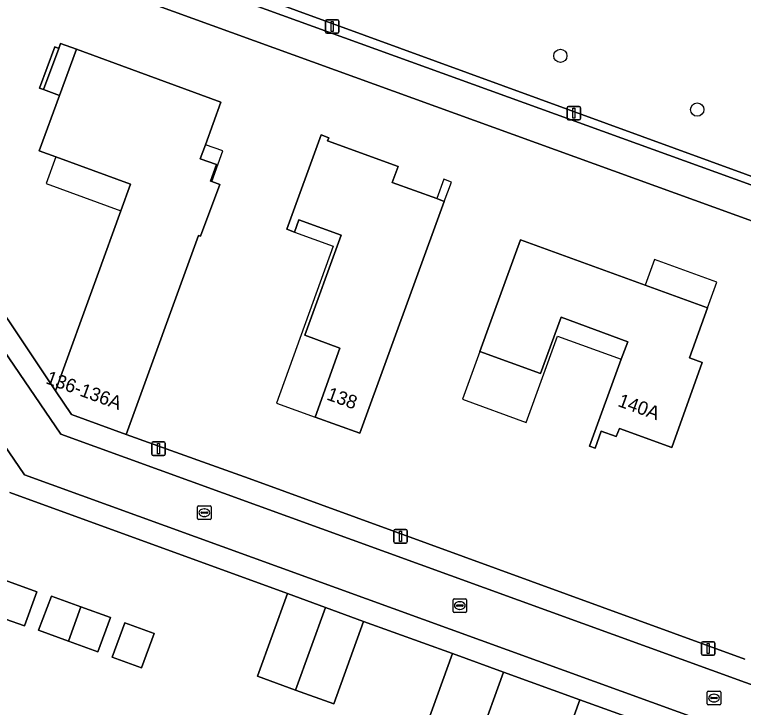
# Model space of a CAD drawing. Extents: x 155275 to 156265, y 382654 to 383635.
# Drawn here: x 155954.8 to 156008.7, y 383151.1 to 383202.3 of the extents above; entities that cross this region are included whole.
import ezdxf

# ---------------------------------------------------------------- set-up
doc = ezdxf.new("R2010")
doc.units = 0
for name, color, linetype in [('IMGEO_Boom', 7, 'Continuous'), ('IMGEO_Erf', 7, 'Continuous'), ('IMGEO_Groenvoorziening', 7, 'Continuous'), ('IMGEO_Haag', 7, 'Continuous'), ('IMGEO_Kolk', 7, 'Continuous'), ('IMGEO_Lichtmast', 7, 'Continuous'), ('IMGEO_Muur', 7, 'Continuous'), ('IMGEO_Pand', 7, 'Continuous'), ('IMGEO_Pand_nummerreeks', 7, 'Continuous'), ('IMGEO_Pand_overbouw', 7, 'Continuous'), ('IMGEO_Rijbaan_lokaal_open', 7, 'Continuous'), ('IMGEO_Voetpad_op_trap', 7, 'Continuous'), ('IMGEO_Voetpad_open', 7, 'Continuous')]:
    doc.layers.add(name, color=color, linetype=linetype)

msp = doc.modelspace()

# ---------------------------------------------------------------- linework, layer by layer
at = {"layer": 'IMGEO_Boom'}
for centre in [(155995.186, 383199.236), (156005.302, 383195.258)]:
    msp.add_circle(centre, 0.489, dxfattribs=at)
at = {"layer": 'IMGEO_Erf'}
for points in [[(156024.49, 383181.551), (155960.614, 383204.698)], [(155950.77, 383185.071), (155957.88, 383174.458), (155960.948, 383182.946), (155962.709, 383187.778), (155963.425, 383189.745), (155957.908, 383191.757), (155956.676, 383192.206), (155958.172, 383196.308), (155956.993, 383196.74), (155956.698, 383196.848), (155957.812, 383199.891), (155958.108, 383199.782), (155958.242, 383200.148), (155959.416, 383199.719), (155963.977, 383198.053), (155970.095, 383195.819), (155968.949, 383192.662), (155968.573, 383191.626), (155969.776, 383191.19), (155969.336, 383189.978), (155969.425, 383189.945), (155970.01, 383189.729), (155968.595, 383185.897), (155968.43, 383185.957), (155963.094, 383171.244), (155969.084, 383169.107), (155972.176, 383167.996), (156008.808, 383154.64)], [(156009.825, 383146.862), (156008.442, 383143.061), (156005.928, 383143.963), (156005.071, 383141.609), (155994.416, 383145.488), (155994.83, 383146.634), (155996.634, 383151.628), (155990.991, 383153.67), (155989.188, 383148.68), (155988.773, 383147.534), (155984.987, 383148.913), (155987.223, 383155.045), (155980.638, 383157.424), (155978.436, 383151.316), (155975.604, 383152.348), (155972.791, 383153.374), (155975.01, 383159.472), (155954.497, 383166.947)]]:
    msp.add_lwpolyline(points, dxfattribs=at)
for points in [[(155977.516, 383193.384), (155978.071, 383193.182), (155977.984, 383192.943), (155983.191, 383191.052), (155982.762, 383189.87), (155986.044, 383188.676), (155986.609, 383188.471), (155980.367, 383171.333), (155977.054, 383172.528), (155978.894, 383177.629), (155976.294, 383178.572), (155978.974, 383185.966), (155975.864, 383187.098), (155975.539, 383186.206), (155974.98, 383186.409)], [(155992.239, 383185.629), (156001.453, 383182.277), (156006.069, 383180.599), (156004.728, 383176.913), (156005.667, 383176.564), (156003.429, 383170.283), (155999.55, 383171.691), (155999.309, 383171.083), (155998.209, 383171.492), (155997.746, 383170.228), (155997.333, 383170.379), (155999.688, 383176.809), (156000.162, 383178.101), (155995.24, 383179.907), (155993.713, 383175.749), (155989.243, 383177.384), (155990.056, 383179.622), (155991.865, 383184.617)], [(155952.76, 383160.969), (155956.496, 383159.608), (155955.576, 383157.085), (155952.737, 383158.086), (155952.197, 383157.972), (155951.614, 383160.713)], [(155957.586, 383159.297), (155959.756, 383158.499), (155961.926, 383157.701), (155960.992, 383155.162), (155958.823, 383155.963), (155956.628, 383156.773)], [(155963, 383157.32), (155965.159, 383156.526), (155964.222, 383153.978), (155962.055, 383154.772)]]:
    msp.add_lwpolyline(points, close=True, dxfattribs=at)
at = {"layer": 'IMGEO_Groenvoorziening'}
msp.add_lwpolyline([(155915.165, 383197.515), (155915.254, 383197.357), (155916.517, 383197.656), (155916.505, 383197.707), (155935.37, 383201.918), (155959.882, 383207.591), (155960.153, 383207.493), (155960.416, 383208.185), (156074.969, 383166.382), (156097.306, 383158.199), (156098.116, 383157.903), (156104.326, 383168.89), (156099.749, 383170.562), (156086.775, 383175.284), (156088.055, 383177.478), (156078.545, 383182.064), (156077.94, 383188.095), (156077.579, 383193.105)], dxfattribs=at)
msp.add_lwpolyline([(156074.969, 383166.382), (155960.416, 383208.185), (155960.153, 383207.493), (156037.858, 383179.351), (156065.383, 383169.298), (156074.766, 383165.893), (156097.818, 383157.376), (156098.116, 383157.903), (156097.306, 383158.199)], close=True, dxfattribs=at)
at = {"layer": 'IMGEO_Haag'}
msp.add_lwpolyline([(156074.969, 383166.382), (155960.416, 383208.185), (155960.153, 383207.493), (156037.858, 383179.351), (156065.383, 383169.298), (156074.766, 383165.893), (156097.818, 383157.376), (156098.116, 383157.903), (156097.306, 383158.199)], close=True, dxfattribs=at)
at = {"layer": 'IMGEO_Kolk'}
for p, q in [((155968.369, 383165.032), (155968.369, 383165.884)), ((155968.444, 383165.958), (155969.296, 383165.958)), ((155968.671, 383165.501), (155969.069, 383165.501)), ((155968.857, 383165.738), (155968.882, 383165.738)), ((155969.37, 383165.884), (155969.37, 383165.032)), ((155969.296, 383164.958), (155968.444, 383164.958)), ((155968.628, 383165.452), (155968.628, 383165.464)), ((155969.066, 383165.415), (155968.668, 383165.415)), ((155968.88, 383165.178), (155968.855, 383165.178)), ((155969.112, 383165.464), (155969.112, 383165.452)), ((155987.331, 383159.091), (155988.183, 383159.091)), ((155987.256, 383158.165), (155987.256, 383159.017)), ((155987.515, 383158.585), (155987.515, 383158.597)), ((155987.953, 383158.548), (155987.555, 383158.548)), ((155987.558, 383158.634), (155987.956, 383158.634)), ((155987.744, 383158.871), (155987.769, 383158.871)), ((155987.999, 383158.597), (155987.999, 383158.585)), ((155988.257, 383159.017), (155988.257, 383158.165)), ((155988.183, 383158.091), (155987.331, 383158.091)), ((155987.767, 383158.311), (155987.742, 383158.311)), ((156006.044, 383151.33), (156006.044, 383152.182)), ((156006.119, 383152.256), (156006.971, 383152.256)), ((156006.532, 383152.036), (156006.557, 383152.036)), ((156007.045, 383152.182), (156007.045, 383151.33)), ((156006.303, 383151.75), (156006.303, 383151.762)), ((156006.741, 383151.713), (156006.343, 383151.713)), ((156006.346, 383151.799), (156006.744, 383151.799)), ((156006.787, 383151.762), (156006.787, 383151.75)), ((156006.971, 383151.256), (156006.119, 383151.256)), ((156006.555, 383151.476), (156006.53, 383151.476))]:
    msp.add_line(p, q, dxfattribs=at)
for points in [[(155968.369, 383165.032), (155968.369, 383165.884)], [(155968.444, 383165.958), (155969.296, 383165.958)], [(155969.37, 383165.884), (155969.37, 383165.032)], [(155969.296, 383164.958), (155968.444, 383164.958)], [(155987.331, 383159.091), (155988.183, 383159.091)], [(155987.256, 383158.165), (155987.256, 383159.017)], [(155988.257, 383159.017), (155988.257, 383158.165)], [(155988.183, 383158.091), (155987.331, 383158.091)], [(156006.044, 383151.33), (156006.044, 383152.182)], [(156006.119, 383152.256), (156006.971, 383152.256)], [(156007.045, 383152.182), (156007.045, 383151.33)], [(156006.971, 383151.256), (156006.119, 383151.256)]]:
    msp.add_lwpolyline(points, dxfattribs=at)
for centre, radius, start, end in [((155968.446, 383165.882), 0.0765, 91.552, 178.448), ((155968.446, 383165.882), 0.0765, 91.552, 178.448), ((155968.668, 383165.461), 0.0403, 85.8775, 175.7526), ((155969.073, 383165.463), 0.0386, 1.7309, 96.639), ((155969.294, 383165.882), 0.0765, 1.552, 88.448), ((155969.294, 383165.882), 0.0765, 1.552, 88.448), ((155968.446, 383165.034), 0.0765, 181.552, 268.448), ((155968.446, 383165.034), 0.0765, 181.552, 268.448), ((155968.665, 383165.451), 0.0366, 178.938, 274.7102), ((155969.069, 383165.458), 0.043, 264.8664, 352.4533), ((155969.294, 383165.034), 0.0765, 271.552, 358.448), ((155969.294, 383165.034), 0.0765, 271.552, 358.448), ((155987.333, 383159.015), 0.0765, 91.552, 178.448), ((155987.333, 383159.015), 0.0765, 91.552, 178.448), ((155988.181, 383159.015), 0.0765, 1.552, 88.448), ((155988.181, 383159.015), 0.0765, 1.552, 88.448), ((155987.555, 383158.594), 0.0403, 85.8775, 175.7526), ((155987.552, 383158.584), 0.0366, 178.938, 274.7102), ((155987.956, 383158.591), 0.043, 264.8664, 352.4533), ((155987.96, 383158.596), 0.0386, 1.7309, 96.639), ((155987.333, 383158.167), 0.0765, 181.552, 268.448), ((155987.333, 383158.167), 0.0765, 181.552, 268.448), ((155988.181, 383158.167), 0.0765, 271.552, 358.448), ((155988.181, 383158.167), 0.0765, 271.552, 358.448), ((156006.121, 383152.18), 0.0765, 91.552, 178.448), ((156006.121, 383152.18), 0.0765, 91.552, 178.448), ((156006.969, 383152.18), 0.0765, 1.552, 88.448), ((156006.969, 383152.18), 0.0765, 1.552, 88.448), ((156006.343, 383151.759), 0.0403, 85.8775, 175.7526), ((156006.34, 383151.749), 0.0366, 178.938, 274.7102), ((156006.744, 383151.756), 0.043, 264.8664, 352.4533), ((156006.748, 383151.761), 0.0386, 1.7309, 96.639), ((156006.121, 383151.332), 0.0765, 181.552, 268.448), ((156006.121, 383151.332), 0.0765, 181.552, 268.448), ((156006.969, 383151.332), 0.0765, 271.552, 358.448), ((156006.969, 383151.332), 0.0765, 271.552, 358.448)]:
    msp.add_arc(centre, radius, start, end, dxfattribs=at)
for centre, major_axis, ratio, start_param, end_param in [((155968.856, 383165.458), (-0.387, 0.002), 0.722429, 4.712389, 7.853982), ((155968.881, 383165.458), (-0.39, 0.002), 0.717154, 1.570796, 4.712389), ((155987.743, 383158.591), (-0.387, 0.002), 0.722429, 4.712389, 7.853982), ((155987.768, 383158.591), (-0.39, 0.002), 0.717154, 1.570796, 4.712389), ((156006.531, 383151.756), (-0.387, 0.002), 0.722429, 4.712389, 7.853982), ((156006.556, 383151.756), (-0.39, 0.002), 0.717154, 1.570796, 4.712389)]:
    msp.add_ellipse(centre, major_axis=major_axis, ratio=ratio, start_param=start_param, end_param=end_param, dxfattribs=at)
at = {"layer": 'IMGEO_Lichtmast'}
for p, q in [((155977.823, 383201.006), (155977.823, 383201.806)), ((155977.823, 383201.806), (155977.823, 383201.006)), ((155977.923, 383201.906), (155978.713, 383201.906)), ((155978.713, 383201.906), (155977.923, 383201.906)), ((155978.813, 383201.806), (155978.813, 383201.006)), ((155978.813, 383201.006), (155978.813, 383201.806)), ((155978.713, 383200.906), (155977.923, 383200.906)), ((155977.923, 383200.906), (155978.713, 383200.906)), ((155995.689, 383194.599), (155995.689, 383195.399)), ((155995.689, 383195.399), (155995.689, 383194.599)), ((155995.789, 383195.499), (155996.579, 383195.499)), ((155996.579, 383195.499), (155995.789, 383195.499)), ((155996.679, 383195.399), (155996.679, 383194.599)), ((155996.679, 383194.599), (155996.679, 383195.399)), ((155996.579, 383194.499), (155995.789, 383194.499)), ((155995.789, 383194.499), (155996.579, 383194.499)), ((155964.993, 383169.788), (155964.993, 383170.588)), ((155964.993, 383170.588), (155964.993, 383169.788)), ((155965.093, 383170.688), (155965.883, 383170.688)), ((155965.883, 383170.688), (155965.093, 383170.688)), ((155965.983, 383170.588), (155965.983, 383169.788)), ((155965.983, 383169.788), (155965.983, 383170.588)), ((155965.883, 383169.688), (155965.093, 383169.688)), ((155965.093, 383169.688), (155965.883, 383169.688)), ((155982.867, 383163.315), (155982.867, 383164.115)), ((155982.867, 383164.115), (155982.867, 383163.315)), ((155982.967, 383164.215), (155983.757, 383164.215)), ((155983.757, 383164.215), (155982.967, 383164.215)), ((155983.857, 383164.115), (155983.857, 383163.315)), ((155983.857, 383163.315), (155983.857, 383164.115)), ((155983.757, 383163.215), (155982.967, 383163.215)), ((155982.967, 383163.215), (155983.757, 383163.215)), ((156005.613, 383155.022), (156005.613, 383155.822)), ((156005.613, 383155.822), (156005.613, 383155.022)), ((156005.713, 383155.922), (156006.503, 383155.922)), ((156006.503, 383155.922), (156005.713, 383155.922)), ((156006.603, 383155.822), (156006.603, 383155.022)), ((156006.603, 383155.022), (156006.603, 383155.822)), ((156006.503, 383154.922), (156005.713, 383154.922)), ((156005.713, 383154.922), (156006.503, 383154.922))]:
    msp.add_line(p, q, dxfattribs=at)
for points in [[(155978.243, 383201.781), (155978.393, 383201.781), (155978.393, 383201.031), (155978.243, 383201.031), (155978.243, 383201.781)], [(155996.109, 383195.374), (155996.259, 383195.374), (155996.259, 383194.624), (155996.109, 383194.624), (155996.109, 383195.374)], [(155965.413, 383170.563), (155965.563, 383170.563), (155965.563, 383169.813), (155965.413, 383169.813), (155965.413, 383170.563)], [(155983.287, 383164.09), (155983.437, 383164.09), (155983.437, 383163.34), (155983.287, 383163.34), (155983.287, 383164.09)], [(156006.033, 383155.797), (156006.183, 383155.797), (156006.183, 383155.047), (156006.033, 383155.047), (156006.033, 383155.797)]]:
    msp.add_lwpolyline(points, dxfattribs=at)
for centre, start, end in [((155977.923, 383201.806), 90, 180), ((155977.923, 383201.806), 90, 180), ((155978.713, 383201.806), 0, 90), ((155978.713, 383201.806), 360, 90), ((155977.923, 383201.006), 180, 270), ((155977.923, 383201.006), 180, 270), ((155978.713, 383201.006), 270, 0), ((155978.713, 383201.006), 270, 0), ((155995.789, 383195.399), 90, 180), ((155995.789, 383195.399), 90, 180), ((155996.579, 383195.399), 0, 90), ((155996.579, 383195.399), 360, 90), ((155995.789, 383194.599), 180, 270), ((155995.789, 383194.599), 180, 270), ((155996.579, 383194.599), 270, 0), ((155996.579, 383194.599), 270, 0), ((155965.093, 383170.588), 90, 180), ((155965.093, 383170.588), 90, 180), ((155965.883, 383170.588), 0, 90), ((155965.883, 383170.588), 360, 90), ((155965.093, 383169.788), 180, 270), ((155965.093, 383169.788), 180, 270), ((155965.883, 383169.788), 270, 0), ((155965.883, 383169.788), 270, 0), ((155982.967, 383164.115), 90, 180), ((155982.967, 383164.115), 90, 180), ((155983.757, 383164.115), 0, 90), ((155983.757, 383164.115), 360, 90), ((155982.967, 383163.315), 180, 270), ((155982.967, 383163.315), 180, 270), ((155983.757, 383163.315), 270, 0), ((155983.757, 383163.315), 270, 0), ((156005.713, 383155.822), 90, 180), ((156005.713, 383155.822), 90, 180), ((156006.503, 383155.822), 0, 90), ((156006.503, 383155.822), 360, 90), ((156005.713, 383155.022), 180, 270), ((156005.713, 383155.022), 180, 270), ((156006.503, 383155.022), 270, 0), ((156006.503, 383155.022), 270, 0)]:
    msp.add_arc(centre, 0.1, start, end, dxfattribs=at)
at = {"layer": 'IMGEO_Muur'}
msp.add_lwpolyline([(155958.108, 383199.782), (155957.812, 383199.891), (155956.698, 383196.848), (155956.993, 383196.74)], close=True, dxfattribs=at)
at = {"layer": 'IMGEO_Pand'}
for points in [[(155968.43, 383185.957), (155968.595, 383185.897), (155970.01, 383189.729), (155969.425, 383189.945), (155969.336, 383189.978), (155969.776, 383191.19), (155968.573, 383191.626), (155968.949, 383192.662), (155970.095, 383195.819), (155963.977, 383198.053), (155959.416, 383199.719), (155958.172, 383196.308), (155956.676, 383192.206), (155957.908, 383191.757), (155963.425, 383189.745), (155962.709, 383187.778), (155960.948, 383182.946), (155957.88, 383174.458), (155959.051, 383172.724), (155963.094, 383171.244)], [(155986.609, 383188.471), (155986.044, 383188.676), (155982.762, 383189.87), (155983.191, 383191.052), (155977.984, 383192.943), (155978.071, 383193.182), (155977.516, 383193.384), (155974.98, 383186.409), (155975.539, 383186.206), (155975.864, 383187.098), (155978.974, 383185.966), (155976.294, 383178.572), (155978.894, 383177.629), (155977.054, 383172.528), (155980.367, 383171.333)], [(156001.453, 383182.277), (155992.239, 383185.629), (155991.865, 383184.617), (155990.056, 383179.622), (155989.243, 383177.384), (155993.713, 383175.749), (155995.24, 383179.907), (156000.162, 383178.101), (155999.688, 383176.809), (155997.333, 383170.379), (155997.746, 383170.228), (155998.209, 383171.492), (155999.309, 383171.083), (155999.55, 383171.691), (156003.429, 383170.283), (156005.667, 383176.564), (156004.728, 383176.913), (156006.069, 383180.599)], [(155956.496, 383159.608), (155952.76, 383160.969), (155951.614, 383160.713), (155952.197, 383157.972), (155952.737, 383158.086), (155955.576, 383157.085)], [(155959.756, 383158.499), (155957.586, 383159.297), (155956.628, 383156.773), (155958.823, 383155.963)], [(155977.824, 383158.448), (155975.01, 383159.472), (155972.791, 383153.374), (155975.604, 383152.348)], [(155961.926, 383157.701), (155959.756, 383158.499), (155958.823, 383155.963), (155960.992, 383155.162)], [(155980.638, 383157.424), (155977.824, 383158.448), (155975.604, 383152.348), (155978.436, 383151.316)], [(155965.159, 383156.526), (155963, 383157.32), (155962.055, 383154.772), (155964.222, 383153.978)], [(155990.991, 383153.67), (155987.223, 383155.045), (155984.987, 383148.913), (155988.773, 383147.534), (155989.188, 383148.68)], [(156009.825, 383146.862), (155996.634, 383151.628), (155994.83, 383146.634), (155994.416, 383145.488), (156005.071, 383141.609), (156005.928, 383143.963), (156008.442, 383143.061)]]:
    msp.add_lwpolyline(points, close=True, dxfattribs=at)
at = {"layer": 'IMGEO_Pand_overbouw'}
for points in [[(155970.232, 383192.2), (155968.949, 383192.662), (155968.573, 383191.626), (155969.776, 383191.19), (155969.336, 383189.978), (155969.425, 383189.945)], [(155957.191, 383189.795), (155962.709, 383187.778), (155963.425, 383189.745), (155957.908, 383191.757)], [(155986.572, 383190.104), (155986.044, 383188.676), (155986.609, 383188.471), (155987.129, 383189.898)], [(155975.539, 383186.206), (155978.387, 383185.169), (155974.209, 383173.551), (155977.054, 383172.528), (155978.894, 383177.629), (155976.294, 383178.572), (155978.974, 383185.966), (155975.864, 383187.098)], [(156006.759, 383182.493), (156002.138, 383184.167), (156001.453, 383182.277), (156006.069, 383180.599)], [(155994.974, 383178.518), (155999.688, 383176.809), (156000.162, 383178.101), (155995.24, 383179.907), (155993.713, 383175.749), (155989.243, 383177.384), (155987.955, 383173.839), (155992.654, 383172.116)], [(155990.991, 383153.67), (155989.188, 383148.68), (155994.83, 383146.634), (155996.634, 383151.628)]]:
    msp.add_lwpolyline(points, close=True, dxfattribs=at)
at = {"layer": 'IMGEO_Rijbaan_lokaal_open'}
msp.add_lwpolyline([(155939.913, 383198.183), (155938.419, 383197.159), (155938.142, 383196.966), (155936.656, 383195.973), (155955.592, 383168.264), (156012.329, 383147.679), (156013.627, 383151.189), (155958.269, 383171.269)], close=True, dxfattribs=at)
at = {"layer": 'IMGEO_Voetpad_op_trap'}
msp.add_lwpolyline([(155959.416, 383199.719), (155958.242, 383200.148), (155958.108, 383199.782), (155956.993, 383196.74), (155958.172, 383196.308)], close=True, dxfattribs=at)
at = {"layer": 'IMGEO_Voetpad_open'}
for points in [[(156097.818, 383157.376), (156074.766, 383165.893), (156065.383, 383169.298), (156037.858, 383179.351), (155960.153, 383207.493), (155959.882, 383207.591), (155935.37, 383201.918), (155916.505, 383197.707), (155916.517, 383197.656), (155917.181, 383194.714), (155918.996, 383195.114), (155926.763, 383196.906), (155932.885, 383198.296), (155932.881, 383198.314), (155933.038, 383198.35), (155940.605, 383200.092), (155960.614, 383204.698), (156024.49, 383181.551), (156026.054, 383180.984), (156030.088, 383179.523), (156036.634, 383177.153), (156074.168, 383163.435), (156101.596, 383153.469)], [(155939.913, 383198.183), (155958.269, 383171.269), (156013.627, 383151.189), (156014.151, 383152.605), (156015.561, 383152.095), (156026.054, 383180.984), (156024.49, 383181.551), (156022.719, 383176.684), (156019.956, 383169.154), (156019.098, 383169.465), (156018.124, 383166.731), (156017.543, 383165.106), (156018.403, 383164.793), (156014.689, 383154.587)], [(155954.497, 383166.947), (155975.01, 383159.472), (155977.824, 383158.448), (155980.638, 383157.424), (155987.223, 383155.045), (155990.991, 383153.67), (155996.634, 383151.628), (156009.825, 383146.862), (156011.767, 383146.16), (156012.329, 383147.679), (155955.592, 383168.264), (155936.656, 383195.973)], [(156008.808, 383154.64), (155972.176, 383167.996), (155969.084, 383169.107), (155963.094, 383171.244), (155959.051, 383172.724), (155957.88, 383174.458), (155950.77, 383185.071)]]:
    msp.add_lwpolyline(points, dxfattribs=at)

# ---------------------------------------------------------------- texts
at = {"layer": 'IMGEO_Pand_nummerreeks'}
for s, rotation, p in [('136-136A', 339.8949, (155957.087, 383175.04)), ('138', 340.1642, (155977.848, 383173.836)), ('140A', 340.0496, (155999.365, 383173.354))]:
    msp.add_text(s, height=1, rotation=rotation, dxfattribs=at).set_placement(p)

doc.saveas('drawing.dxf')
